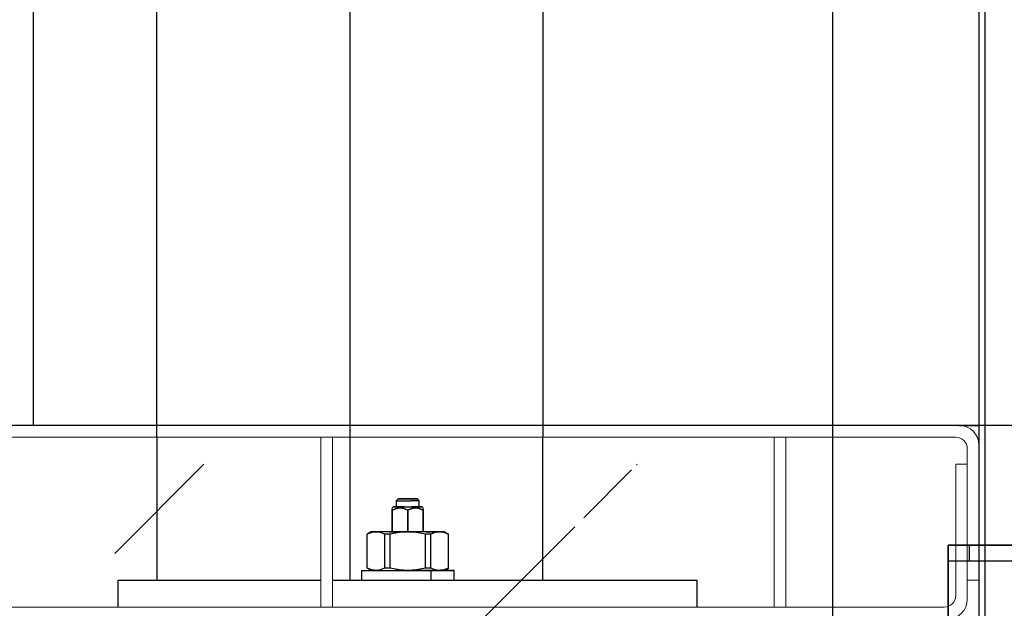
# Model space of a CAD drawing. Extents: x -805 to 3526, y -961 to 1039.
# Tile 348 of 471: x 1259.588 to 1259.843, y 37.311 to 37.463. Entities that reach past the tile are written whole.
import ezdxf
from ezdxf import colors
from ezdxf.entities.mleader import LeaderData, LeaderLine
from ezdxf.enums import TextEntityAlignment as Align
from ezdxf.math import Vec2, Vec3

# ---------------------------------------------------------------- set-up
doc = ezdxf.new("R2010")
doc.units = 0
doc.linetypes.add('AUSGEZOGEN', pattern=[2, 1, 1])
doc.layers.get('0').update_dxf_attribs({"color": 251})
for name, color, linetype, lineweight in [('STAHLKONSTRUKTION', 3, 'Continuous', 15), ('TTK-P-Treppe unten', 12, 'Continuous', 25), ('VA_NEUBAU_TXT_025', 12, 'Continuous', 25)]:
    doc.layers.add(name, color=color, linetype=linetype, lineweight=lineweight)
for name, color, linetype in [('TTK-P-Aufzug', 251, 'Continuous'), ('TTK-P-Bahnsteig', 12, 'Continuous'), ('TTK-P-TEXT', 12, 'AUSGEZOGEN'), ('TTK-P-Verm', 251, 'Continuous')]:
    doc.layers.add(name, color=color, linetype=linetype)
doc.styles.add('AKG DIN 6776', font='AKG_DIN67.TTF')
doc.styles.add('k_isocp', font='k_isocp.shx')
doc.dimstyles.new('TTK', dxfattribs={"dimtxt": 2.5, "dimasz": 2.5, "dimexe": 3.5, "dimexo": 0.1, "dimgap": 1, "dimtad": 1, "dimzin": 0, "dimtxsty": 'AKG DIN 6776', "dimblk": 'OBLIQUE', "dimcen": -0.09, "dimdle": 3, "dimclrd": 256, "dimclre": 256, "dimclrt": 256, "dimadec": 3, "dimazin": 0, "dimtfac": 1, "dimtofl": 0, "dimtmove": 0, "dimatfit": 3, "dimldrblk": 'OBLIQUE', "dimfxl": 7, "dimfxlon": 1, "dimtolj": 1, "dimtzin": 0, "dimlwd": -1, "dimlwe": -1, "dimarcsym": 0})
doc.dimstyles.new('TTK$6', dxfattribs={"dimtxt": 2.5, "dimasz": 2.5, "dimexe": 3.5, "dimexo": 0.1, "dimgap": 1, "dimtad": 1, "dimzin": 0, "dimtxsty": 'AKG DIN 6776', "dimblk": 'OBLIQUE', "dimcen": -0.09, "dimdle": 3, "dimse1": 1, "dimse2": 1, "dimclrd": 256, "dimclre": 256, "dimclrt": 256, "dimadec": 3, "dimazin": 0, "dimtfac": 1, "dimtofl": 0, "dimtmove": 0, "dimatfit": 3, "dimldrblk": 'OBLIQUE', "dimfxl": 7, "dimfxlon": 1, "dimtolj": 1, "dimtzin": 0, "dimlwd": -1, "dimlwe": -1, "dimarcsym": 0})

# ---------------------------------------------------------------- blocks, each defined once
blk = doc.blocks.new('_None')
blk = doc.blocks.new('_OBLIQUE')
at = {"color": 0, "linetype": 'ByBlock'}
blk.add_line((-0.5, -0.5), (0.5, 0.5), dxfattribs=at)
blk = doc.blocks.new('*D675')
at = {"layer": 'DEFPOINTS', "color": 0}
for p in [(1259.49808, 39.36615), (1249.0811, 36.9374), (1259.49808, 36.39133)]:
    blk.add_point(p, dxfattribs=at)
at = {"layer": 'TTK-P-Treppe unten'}
for p, q in [((1249.0811, 38.66615), (1249.0811, 39.71615)), ((1259.49808, 38.66615), (1259.49808, 39.71615)), ((1248.7811, 39.36615), (1259.79808, 39.36615))]:
    blk.add_line(p, q, dxfattribs=at)
at = {"layer": 'TTK-P-Treppe unten', "xscale": 0.25, "yscale": 0.25, "zscale": 0.25, "rotation": 180}
blk.add_blockref('_OBLIQUE', (1249.0811, 39.36615), dxfattribs=at)
at = {"layer": 'TTK-P-Treppe unten', "xscale": 0.25, "yscale": 0.25, "zscale": 0.25}
blk.add_blockref('_OBLIQUE', (1259.49808, 39.36615), dxfattribs=at)
at = {"layer": 'TTK-P-Treppe unten', "insert": (1254.28959, 39.6099), "char_height": 0.25, "attachment_point": 5, "style": 'AKG DIN 6776'}
blk.add_mtext('\\A1;10,42', dxfattribs=at)
blk = doc.blocks.new('*D645')
at = {"layer": 'DEFPOINTS', "color": 0}
for p in [(1259.79808, 39.34555), (1259.49808, 36.0331), (1259.79808, 36.0331)]:
    blk.add_point(p, dxfattribs=at)
at = {"layer": 'TTK-P-Verm'}
for p, q in [((1259.49808, 38.64555), (1259.49808, 39.69555)), ((1259.79808, 38.64555), (1259.79808, 39.69555)), ((1259.19808, 39.34555), (1260.09808, 39.34555))]:
    blk.add_line(p, q, dxfattribs=at)
at = {"layer": 'TTK-P-Verm', "xscale": 0.25, "yscale": 0.25, "zscale": 0.25, "rotation": 180}
blk.add_blockref('_OBLIQUE', (1259.49808, 39.34555), dxfattribs=at)
at = {"layer": 'TTK-P-Verm', "xscale": 0.25, "yscale": 0.25, "zscale": 0.25}
blk.add_blockref('_OBLIQUE', (1259.79808, 39.34555), dxfattribs=at)
at = {"layer": 'TTK-P-Verm', "insert": (1259.64808, 39.58688), "char_height": 0.25, "attachment_point": 5, "style": 'AKG DIN 6776', "bg_fill": 3, "box_fill_scale": 1.1, "bg_fill_color": 256, "bg_fill_true_color": 13158600, "bg_fill_transparency": 0}
blk.add_mtext('\\A1;30', dxfattribs=at)
blk = doc.blocks.new('*D644')
at = {"layer": 'DEFPOINTS', "color": 0}
for p in [(1262.49808, 39.34555), (1259.79808, 39.28428), (1262.49808, 35.72662)]:
    blk.add_point(p, dxfattribs=at)
at = {"layer": 'TTK-P-Treppe unten'}
for p, q in [((1259.79808, 39.29428), (1259.79808, 39.69555)), ((1262.49808, 38.64555), (1262.49808, 39.69555)), ((1259.49808, 39.34555), (1262.79808, 39.34555))]:
    blk.add_line(p, q, dxfattribs=at)
at = {"layer": 'TTK-P-Treppe unten', "xscale": 0.25, "yscale": 0.25, "zscale": 0.25, "rotation": 180}
blk.add_blockref('_OBLIQUE', (1259.79808, 39.34555), dxfattribs=at)
at = {"layer": 'TTK-P-Treppe unten', "xscale": 0.25, "yscale": 0.25, "zscale": 0.25}
blk.add_blockref('_OBLIQUE', (1262.49808, 39.34555), dxfattribs=at)
at = {"layer": 'TTK-P-Treppe unten', "insert": (1261.14808, 39.58943), "char_height": 0.25, "attachment_point": 5, "style": 'AKG DIN 6776', "bg_fill": 3, "box_fill_scale": 1.1, "bg_fill_color": 256, "bg_fill_true_color": 13158600, "bg_fill_transparency": 0}
blk.add_mtext('\\A1;2,70', dxfattribs=at)
blk = doc.blocks.new('HK-DIM-1-1-U')
at = {"flags": 128}
blk.add_lwpolyline([(0, 0, 0, 1.1676, 0), (0, 1.1676, 1.1676, 1.1676, 0)], format="xyseb", dxfattribs=at)
at = {"style": 'k_isocp'}
blk.add_attdef('HK_DIM_VAL', text='', height=2.5, dxfattribs=at).set_placement((0.331615, 2.72183), align=Align.CENTER)
blk = doc.blocks.new('*D545')
at = {"layer": 'DEFPOINTS', "color": 0}
for p in [(1259.60178, 37.47648), (1259.69912, 37.38741), (0.19804, 0.03958)]:
    blk.add_point(p, dxfattribs=at)
at = {"layer": 'TTK-P-Treppe unten', "insert": (1259.14553, 37.72036), "char_height": 0.25, "attachment_point": 5, "style": 'AKG DIN 6776'}
blk.add_mtext('\\A1;37,35', dxfattribs=at)
blk = doc.blocks.new('STS26_1000_2100 - STS26_1000_2100-V1-41')
for p, q in [((1255.12, 7357), (1255.12, 4932)), ((1256.62, 7357), (1256.62, 4951.22))]:
    blk.add_line(p, q)
blk = doc.blocks.new('Türwinkel 129 tief Meiler unten')
for p, q in [((-59.52, 460), (-257.52, 460)), ((-177.52, 460), (-59.52, 460)), ((-70.55, 452), (-70.55, 460)), ((-59.52, 459.52), (-59.52, 460)), ((-59.52, 459.52), (-59.52, 460)), ((-59.52, 459.52), (-59.52, 458.12)), ((-59.52, 458.12), (-59.52, 459.52)), ((-59.52, 458.12), (-59.52, 455.9)), ((-59.52, 455.9), (-59.52, 458.12)), ((-59.52, 455.9), (-59.52, 453)), ((-59.52, 453), (-59.52, 455.9)), ((-68.22, 452), (-123.31, 452)), ((-59.52, 452), (-74.52, 452)), ((-70.92, 452), (-72.02, 452)), ((-70.92, 452), (-72.02, 452)), ((-70.55, 452), (-70.92, 452)), ((-70.55, 452), (-70.92, 452)), ((-67.57, 452), (-68.22, 452)), ((-66.9, 452), (-67.57, 452)), ((-66.3, 452), (-66.9, 452)), ((-65.83, 452), (-66.3, 452)), ((-65.49, 452), (-65.83, 452)), ((-59.52, 453), (-59.52, 449.62)), ((-59.52, 449.62), (-59.52, 453)), ((-59.52, 449.62), (-59.52, 446)), ((-59.52, 446), (-59.52, 449.62)), ((-59.52, 446), (-59.52, 437.7)), ((-59.52, 446), (-59.52, 400)), ((-59.52, 400), (-59.52, 446))]:
    blk.add_line(p, q)

msp = doc.modelspace()

# ---------------------------------------------------------------- hatches: boundary and pattern name
at = {"layer": 'TTK-P-Aufzug'}
h = msp.add_hatch(dxfattribs=at)
h.set_pattern_fill('ANSI33', color=251, scale=0.025)
h.set_pattern_definition([(45, (1358.17037, 10.7206), (-0.1122532, 0.1122532), []), (45, (1358.28263, 10.7206), (-0.1122532, 0.1122532), [0.079375, -0.0396875])])
h.paths.add_polyline_path([(1262.79808, 32.11217), (1262.49808, 32.11217), (1262.49808, 36.44483), (1262.52008, 36.44483), (1262.52008, 36.48483), (1262.49808, 36.48483), (1262.49808, 37.39783), (1262.79808, 37.39783)])
h.paths.add_polyline_path([(1262.49808, 32.11217), (1262.79808, 32.11217), (1262.79808, 29.77483), (1259.49808, 29.77483), (1259.49808, 31.62483), (1259.79808, 31.62483), (1259.79808, 31.52483), (1259.77608, 31.52483), (1259.77608, 31.48483), (1259.79808, 31.48483), (1259.79808, 30.27483), (1262.49808, 30.27483)])
h.paths.add_polyline_path([(1259.79808, 35.27483), (1259.49808, 35.27483), (1259.49808, 36.53163), (1259.60008, 36.53163), (1259.60338, 37.34783), (1259.73008, 36.5376), (1259.73008, 36.38887), (1259.73137, 37.34783), (1259.74737, 37.34783), (1259.74608, 36.38887), (1259.74608, 36.53242), (1259.79808, 36.53242)])
h.paths.add_polyline_path([(1259.73008, 36.5376), (1259.60338, 37.34783), (1259.60464, 37.34783), (1259.67865, 37.34783), (1259.73375, 37.34783)], flags=17)
h.paths.add_polyline_path([(1259.49808, 36.58483), (1259.49808, 37.34783), (1259.60008, 37.34783), (1259.60008, 36.53163), (1259.49808, 36.53163)], flags=17)
h.paths.add_polyline_path([(1259.74608, 37.34783), (1259.79808, 37.34783), (1259.79808, 36.53242), (1259.74608, 36.53242)], flags=16)

# ---------------------------------------------------------------- linework, layer by layer
at = {"layer": 'STAHLKONSTRUKTION', "color": 251}
for p, q in [((1259.83102, 37.35783), (1259.50308, 37.35783)), ((1259.50408, 37.35483), (1259.83002, 37.35483)), ((1259.66555, 37.35483), (1259.66555, 37.31083)), ((1259.66855, 37.31083), (1259.66855, 37.35483)), ((1259.78602, 37.35483), (1259.78302, 37.35483)), ((1259.78302, 37.35483), (1259.78302, 37.31083)), ((1259.78602, 37.31083), (1259.78602, 37.35483)), ((1259.83302, 37.35183), (1259.83302, 37.31783)), ((1259.83602, 37.31783), (1259.83602, 37.35283)), ((1259.83302, 37.34783), (1259.83002, 37.34783)), ((1259.83002, 37.34783), (1259.83002, 37.31383)), ((1259.83302, 37.31283), (1259.83302, 37.34783)), ((1259.83302, 37.31783), (1259.83602, 37.31783)), ((1259.82702, 37.31083), (1259.50708, 37.31083)), ((1259.66555, 37.31083), (1259.66855, 37.31083)), ((1259.78302, 37.31083), (1259.78602, 37.31083))]:
    msp.add_line(p, q, dxfattribs=at)
for centre, radius, start, end in [((1259.83102, 37.35283), 0.005, 0, 90), ((1259.83002, 37.35183), 0.003, 0, 90), ((1259.82702, 37.31383), 0.003, 270, 0), ((1259.82802, 37.31283), 0.005, 270, 0)]:
    msp.add_arc(centre, radius, start, end, dxfattribs=at)
at = {"layer": 'TTK-P-Aufzug', "color": 251, "ltscale": 20}
for p, q in [((1259.67308, 41.22783), (1259.67308, 37.31783)), ((1259.62308, 37.35483), (1259.62308, 39.45983)), ((1259.72308, 39.45983), (1259.72308, 37.35483)), ((1259.79808, 37.60783), (1259.79808, 37.30783)), ((1262.79808, 37.35783), (1259.49808, 37.35783))]:
    msp.add_line(p, q, dxfattribs=at)
at = {"layer": 'TTK-P-Aufzug', "color": 251, "lineweight": 25}
for p, q in [((1259.59107, 39.45783), (1259.59107, 37.35783)), ((1259.83602, 39.45783), (1259.83602, 37.35783)), ((1259.79808, 37.35783), (1259.79308, 37.35783)), ((1259.83102, 37.35783), (1259.83602, 37.35783))]:
    msp.add_line(p, q, dxfattribs=at)
at = {"layer": 'TTK-P-Aufzug', "color": 251}
for p, q in [((1259.62308, 37.35483), (1259.62308, 37.31783)), ((1259.72308, 37.31783), (1259.72308, 37.35483)), ((1259.68558, 37.33883), (1259.68508, 37.33833)), ((1259.68567, 37.33883), (1259.68558, 37.33883)), ((1259.68558, 37.33883), (1259.68567, 37.33883)), ((1259.68567, 37.33883), (1259.68558, 37.33883)), ((1259.68567, 37.33883), (1259.68558, 37.33883)), ((1259.68592, 37.33883), (1259.68567, 37.33883)), ((1259.68567, 37.33883), (1259.68592, 37.33883)), ((1259.68592, 37.33883), (1259.68567, 37.33883)), ((1259.68592, 37.33883), (1259.68567, 37.33883)), ((1259.68632, 37.33883), (1259.68592, 37.33883)), ((1259.68592, 37.33883), (1259.68632, 37.33883)), ((1259.68632, 37.33883), (1259.68592, 37.33883)), ((1259.68632, 37.33883), (1259.68592, 37.33883)), ((1259.68683, 37.33883), (1259.68632, 37.33883)), ((1259.68632, 37.33883), (1259.68683, 37.33883)), ((1259.68683, 37.33883), (1259.68632, 37.33883)), ((1259.68683, 37.33883), (1259.68632, 37.33883)), ((1259.68744, 37.33883), (1259.68683, 37.33883)), ((1259.68683, 37.33883), (1259.68744, 37.33883)), ((1259.68744, 37.33883), (1259.68683, 37.33883)), ((1259.68744, 37.33883), (1259.68683, 37.33883)), ((1259.68808, 37.33883), (1259.68744, 37.33883)), ((1259.68744, 37.33883), (1259.68808, 37.33883)), ((1259.68808, 37.33883), (1259.68744, 37.33883)), ((1259.68808, 37.33883), (1259.68744, 37.33883)), ((1259.68808, 37.33883), (1259.68873, 37.33883)), ((1259.68808, 37.33883), (1259.68873, 37.33883)), ((1259.68873, 37.33883), (1259.68808, 37.33883)), ((1259.68873, 37.33883), (1259.68808, 37.33883)), ((1259.68873, 37.33883), (1259.68933, 37.33883)), ((1259.68933, 37.33883), (1259.68873, 37.33883)), ((1259.68873, 37.33883), (1259.68933, 37.33883)), ((1259.68873, 37.33883), (1259.68933, 37.33883)), ((1259.68933, 37.33883), (1259.68985, 37.33883)), ((1259.68985, 37.33883), (1259.68933, 37.33883)), ((1259.68933, 37.33883), (1259.68985, 37.33883)), ((1259.68933, 37.33883), (1259.68985, 37.33883)), ((1259.68985, 37.33883), (1259.69025, 37.33883)), ((1259.69025, 37.33883), (1259.68985, 37.33883)), ((1259.68985, 37.33883), (1259.69025, 37.33883)), ((1259.68985, 37.33883), (1259.69025, 37.33883)), ((1259.69025, 37.33883), (1259.6905, 37.33883)), ((1259.6905, 37.33883), (1259.69025, 37.33883)), ((1259.69025, 37.33883), (1259.6905, 37.33883)), ((1259.69025, 37.33883), (1259.6905, 37.33883)), ((1259.6905, 37.33883), (1259.69058, 37.33883)), ((1259.69058, 37.33883), (1259.6905, 37.33883)), ((1259.6905, 37.33883), (1259.69058, 37.33883)), ((1259.6905, 37.33883), (1259.69058, 37.33883)), ((1259.69108, 37.33833), (1259.69058, 37.33883)), ((1259.68439, 37.33683), (1259.68408, 37.33652)), ((1259.68408, 37.33638), (1259.68408, 37.3359)), ((1259.68408, 37.3359), (1259.68514, 37.33638)), ((1259.68514, 37.33638), (1259.68408, 37.3359)), ((1259.68408, 37.3359), (1259.68408, 37.33638)), ((1259.68408, 37.33033), (1259.68408, 37.3359)), ((1259.68408, 37.3359), (1259.68408, 37.33033)), ((1259.68439, 37.33683), (1259.68451, 37.33683)), ((1259.68439, 37.33683), (1259.68451, 37.33683)), ((1259.68451, 37.33683), (1259.68439, 37.33683)), ((1259.68439, 37.33683), (1259.68451, 37.33683)), ((1259.68451, 37.33683), (1259.68488, 37.33683)), ((1259.68451, 37.33683), (1259.68488, 37.33683)), ((1259.68488, 37.33683), (1259.68451, 37.33683)), ((1259.68451, 37.33683), (1259.68488, 37.33683)), ((1259.68488, 37.33683), (1259.68547, 37.33683)), ((1259.68488, 37.33683), (1259.68519, 37.33683)), ((1259.68547, 37.33683), (1259.68488, 37.33683)), ((1259.68488, 37.33683), (1259.68519, 37.33683)), ((1259.68519, 37.33833), (1259.68508, 37.33833)), ((1259.68508, 37.33833), (1259.68519, 37.33833)), ((1259.68519, 37.33833), (1259.68508, 37.33833)), ((1259.68508, 37.33833), (1259.68519, 37.33833)), ((1259.68508, 37.33833), (1259.68508, 37.33683)), ((1259.68519, 37.33683), (1259.68508, 37.33683)), ((1259.68508, 37.33683), (1259.68519, 37.33683)), ((1259.68519, 37.33683), (1259.68508, 37.33683)), ((1259.68508, 37.33683), (1259.68519, 37.33683)), ((1259.68514, 37.33638), (1259.68608, 37.33652)), ((1259.68608, 37.33652), (1259.68514, 37.33638)), ((1259.68519, 37.33833), (1259.68549, 37.33833)), ((1259.68519, 37.33833), (1259.68549, 37.33833)), ((1259.68519, 37.33683), (1259.68549, 37.33683)), ((1259.68549, 37.33683), (1259.68519, 37.33683)), ((1259.68547, 37.33683), (1259.68624, 37.33683)), ((1259.68624, 37.33683), (1259.68547, 37.33683)), ((1259.68549, 37.33833), (1259.68596, 37.33833)), ((1259.68549, 37.33833), (1259.68596, 37.33833)), ((1259.68549, 37.33683), (1259.68596, 37.33683)), ((1259.68596, 37.33683), (1259.68549, 37.33683)), ((1259.68596, 37.33833), (1259.68658, 37.33833)), ((1259.68596, 37.33833), (1259.68658, 37.33833)), ((1259.68596, 37.33683), (1259.68658, 37.33683)), ((1259.68658, 37.33683), (1259.68596, 37.33683)), ((1259.68608, 37.33652), (1259.68703, 37.33638)), ((1259.68703, 37.33638), (1259.68608, 37.33652)), ((1259.68624, 37.33683), (1259.68713, 37.33683)), ((1259.68713, 37.33683), (1259.68624, 37.33683)), ((1259.68658, 37.33833), (1259.68731, 37.33833)), ((1259.68658, 37.33833), (1259.68731, 37.33833)), ((1259.68658, 37.33683), (1259.68713, 37.33683)), ((1259.68713, 37.33683), (1259.68658, 37.33683)), ((1259.68703, 37.33638), (1259.68808, 37.3359)), ((1259.68808, 37.3359), (1259.68703, 37.33638)), ((1259.68713, 37.33683), (1259.68808, 37.33683)), ((1259.68713, 37.33683), (1259.68808, 37.33683)), ((1259.68731, 37.33833), (1259.68808, 37.33833)), ((1259.68731, 37.33833), (1259.68808, 37.33833)), ((1259.68808, 37.33833), (1259.68886, 37.33833)), ((1259.68808, 37.33833), (1259.68886, 37.33833)), ((1259.68808, 37.33683), (1259.68904, 37.33683)), ((1259.68808, 37.33683), (1259.68904, 37.33683)), ((1259.68808, 37.3359), (1259.68914, 37.33638)), ((1259.68914, 37.33638), (1259.68808, 37.3359)), ((1259.68808, 37.3359), (1259.68808, 37.33033)), ((1259.68808, 37.33033), (1259.68808, 37.3359)), ((1259.68958, 37.33833), (1259.68886, 37.33833)), ((1259.68958, 37.33833), (1259.68886, 37.33833)), ((1259.68904, 37.33683), (1259.68993, 37.33683)), ((1259.68958, 37.33683), (1259.68904, 37.33683)), ((1259.68904, 37.33683), (1259.68993, 37.33683)), ((1259.68958, 37.33683), (1259.68904, 37.33683)), ((1259.68914, 37.33638), (1259.69008, 37.33652)), ((1259.69008, 37.33652), (1259.68914, 37.33638)), ((1259.69021, 37.33833), (1259.68958, 37.33833)), ((1259.69021, 37.33833), (1259.68958, 37.33833)), ((1259.69021, 37.33683), (1259.68958, 37.33683)), ((1259.69021, 37.33683), (1259.68958, 37.33683)), ((1259.68993, 37.33683), (1259.6907, 37.33683)), ((1259.6907, 37.33683), (1259.68993, 37.33683)), ((1259.69008, 37.33652), (1259.69103, 37.33638)), ((1259.69103, 37.33638), (1259.69008, 37.33652)), ((1259.69068, 37.33833), (1259.69021, 37.33833)), ((1259.69068, 37.33833), (1259.69021, 37.33833)), ((1259.69068, 37.33683), (1259.69021, 37.33683)), ((1259.69068, 37.33683), (1259.69021, 37.33683)), ((1259.69098, 37.33833), (1259.69068, 37.33833)), ((1259.69098, 37.33833), (1259.69068, 37.33833)), ((1259.69098, 37.33683), (1259.69068, 37.33683)), ((1259.69098, 37.33683), (1259.69068, 37.33683)), ((1259.6907, 37.33683), (1259.69129, 37.33683)), ((1259.69129, 37.33683), (1259.6907, 37.33683)), ((1259.69098, 37.33833), (1259.69108, 37.33833)), ((1259.69108, 37.33833), (1259.69098, 37.33833)), ((1259.69098, 37.33833), (1259.69108, 37.33833)), ((1259.69108, 37.33833), (1259.69098, 37.33833)), ((1259.69098, 37.33683), (1259.69108, 37.33683)), ((1259.69108, 37.33683), (1259.69098, 37.33683)), ((1259.69098, 37.33683), (1259.69129, 37.33683)), ((1259.69098, 37.33683), (1259.69129, 37.33683)), ((1259.69098, 37.33683), (1259.69108, 37.33683)), ((1259.69108, 37.33683), (1259.69098, 37.33683)), ((1259.69103, 37.33638), (1259.69208, 37.3359)), ((1259.69208, 37.3359), (1259.69103, 37.33638)), ((1259.69108, 37.33683), (1259.69108, 37.33833)), ((1259.69129, 37.33683), (1259.69165, 37.33683)), ((1259.69129, 37.33683), (1259.69165, 37.33683)), ((1259.69129, 37.33683), (1259.69165, 37.33683)), ((1259.69165, 37.33683), (1259.69129, 37.33683)), ((1259.69165, 37.33683), (1259.69178, 37.33683)), ((1259.69178, 37.33683), (1259.69165, 37.33683)), ((1259.69165, 37.33683), (1259.69178, 37.33683)), ((1259.69178, 37.33683), (1259.69165, 37.33683)), ((1259.69208, 37.33652), (1259.69178, 37.33683)), ((1259.69208, 37.3359), (1259.69208, 37.33638)), ((1259.69208, 37.33638), (1259.69208, 37.3359)), ((1259.69208, 37.3359), (1259.69208, 37.33033)), ((1259.69208, 37.33033), (1259.69208, 37.3359)), ((1259.67858, 37.33033), (1259.67754, 37.32972)), ((1259.67858, 37.33033), (1259.67754, 37.32972)), ((1259.67756, 37.32972), (1259.67754, 37.32972)), ((1259.67754, 37.32972), (1259.67756, 37.32972)), ((1259.67756, 37.32972), (1259.67754, 37.32972)), ((1259.67754, 37.32972), (1259.67756, 37.32972)), ((1259.67754, 37.32093), (1259.67754, 37.32972)), ((1259.67754, 37.32093), (1259.67754, 37.32972)), ((1259.67874, 37.33018), (1259.67756, 37.32972)), ((1259.67874, 37.33018), (1259.67756, 37.32972)), ((1259.67756, 37.32093), (1259.67756, 37.32972)), ((1259.67756, 37.32093), (1259.67756, 37.32972)), ((1259.67891, 37.33033), (1259.67858, 37.33033)), ((1259.67858, 37.33033), (1259.67891, 37.33033)), ((1259.67858, 37.33033), (1259.67891, 37.33033)), ((1259.67858, 37.33033), (1259.67891, 37.33033)), ((1259.67986, 37.33033), (1259.67874, 37.33018)), ((1259.67986, 37.33033), (1259.67874, 37.33018)), ((1259.67986, 37.33033), (1259.67891, 37.33033)), ((1259.67891, 37.33033), (1259.67986, 37.33033)), ((1259.67891, 37.33033), (1259.67986, 37.33033)), ((1259.67986, 37.33033), (1259.67891, 37.33033)), ((1259.68137, 37.33033), (1259.67986, 37.33033)), ((1259.68097, 37.33018), (1259.67986, 37.33033)), ((1259.68097, 37.33018), (1259.67986, 37.33033)), ((1259.67986, 37.33033), (1259.68137, 37.33033)), ((1259.67986, 37.33033), (1259.68137, 37.33033)), ((1259.68137, 37.33033), (1259.67986, 37.33033)), ((1259.68215, 37.32972), (1259.68097, 37.33018)), ((1259.68215, 37.32972), (1259.68097, 37.33018)), ((1259.68333, 37.33033), (1259.68137, 37.33033)), ((1259.68333, 37.33033), (1259.68137, 37.33033)), ((1259.68259, 37.32972), (1259.68215, 37.32972)), ((1259.68215, 37.32093), (1259.68215, 37.32972)), ((1259.68259, 37.32972), (1259.68215, 37.32972)), ((1259.68215, 37.32093), (1259.68215, 37.32972)), ((1259.68304, 37.32972), (1259.68259, 37.32972)), ((1259.68304, 37.32972), (1259.68259, 37.32972)), ((1259.6835, 37.32972), (1259.68304, 37.32972)), ((1259.6835, 37.32972), (1259.68304, 37.32972)), ((1259.68563, 37.33033), (1259.68333, 37.33033)), ((1259.68333, 37.33033), (1259.68563, 37.33033)), ((1259.68585, 37.33018), (1259.6835, 37.32972)), ((1259.68585, 37.33018), (1259.6835, 37.32972)), ((1259.6835, 37.32093), (1259.6835, 37.32972)), ((1259.6835, 37.32093), (1259.6835, 37.32972)), ((1259.68808, 37.33033), (1259.68563, 37.33033)), ((1259.68563, 37.33033), (1259.68808, 37.33033)), ((1259.68808, 37.33033), (1259.68585, 37.33018)), ((1259.68808, 37.33033), (1259.68585, 37.33018)), ((1259.69054, 37.33033), (1259.68808, 37.33033)), ((1259.69032, 37.33018), (1259.68808, 37.33033)), ((1259.69032, 37.33018), (1259.68808, 37.33033)), ((1259.68808, 37.33033), (1259.69054, 37.33033)), ((1259.69267, 37.32972), (1259.69032, 37.33018)), ((1259.69267, 37.32972), (1259.69032, 37.33018)), ((1259.69283, 37.33033), (1259.69054, 37.33033)), ((1259.69283, 37.33033), (1259.69054, 37.33033)), ((1259.69313, 37.32972), (1259.69267, 37.32972)), ((1259.69267, 37.32093), (1259.69267, 37.32972)), ((1259.69313, 37.32972), (1259.69267, 37.32972)), ((1259.69267, 37.32093), (1259.69267, 37.32972)), ((1259.6948, 37.33033), (1259.69283, 37.33033)), ((1259.69283, 37.33033), (1259.6948, 37.33033)), ((1259.69358, 37.32972), (1259.69313, 37.32972)), ((1259.69358, 37.32972), (1259.69313, 37.32972)), ((1259.69402, 37.32972), (1259.69358, 37.32972)), ((1259.69402, 37.32972), (1259.69358, 37.32972)), ((1259.6952, 37.33018), (1259.69402, 37.32972)), ((1259.6952, 37.33018), (1259.69402, 37.32972)), ((1259.69402, 37.32093), (1259.69402, 37.32972)), ((1259.69402, 37.32093), (1259.69402, 37.32972)), ((1259.69631, 37.33033), (1259.6948, 37.33033)), ((1259.69631, 37.33033), (1259.6948, 37.33033)), ((1259.69631, 37.33033), (1259.6948, 37.33033)), ((1259.6948, 37.33033), (1259.69631, 37.33033)), ((1259.69631, 37.33033), (1259.6952, 37.33018)), ((1259.69631, 37.33033), (1259.6952, 37.33018)), ((1259.69726, 37.33033), (1259.69631, 37.33033)), ((1259.69726, 37.33033), (1259.69631, 37.33033)), ((1259.69743, 37.33018), (1259.69631, 37.33033)), ((1259.69743, 37.33018), (1259.69631, 37.33033)), ((1259.69726, 37.33033), (1259.69631, 37.33033)), ((1259.69631, 37.33033), (1259.69726, 37.33033)), ((1259.69726, 37.33033), (1259.69758, 37.33033)), ((1259.69758, 37.33033), (1259.69726, 37.33033)), ((1259.69758, 37.33033), (1259.69726, 37.33033)), ((1259.69758, 37.33033), (1259.69726, 37.33033)), ((1259.69861, 37.32972), (1259.69743, 37.33018)), ((1259.69861, 37.32972), (1259.69743, 37.33018)), ((1259.69758, 37.33033), (1259.69863, 37.32972)), ((1259.69758, 37.33033), (1259.69863, 37.32972)), ((1259.69861, 37.32972), (1259.69863, 37.32972)), ((1259.69863, 37.32972), (1259.69861, 37.32972)), ((1259.69861, 37.32093), (1259.69861, 37.32972)), ((1259.69861, 37.32972), (1259.69863, 37.32972)), ((1259.69863, 37.32972), (1259.69861, 37.32972)), ((1259.69861, 37.32093), (1259.69861, 37.32972)), ((1259.69863, 37.32093), (1259.69863, 37.32972)), ((1259.69863, 37.32093), (1259.69863, 37.32972)), ((1259.67756, 37.32093), (1259.67754, 37.32093)), ((1259.67754, 37.32093), (1259.67756, 37.32093)), ((1259.67756, 37.32093), (1259.67754, 37.32093)), ((1259.67754, 37.32093), (1259.67756, 37.32093)), ((1259.67858, 37.32033), (1259.67754, 37.32093)), ((1259.67858, 37.32033), (1259.67754, 37.32093)), ((1259.67874, 37.32048), (1259.67756, 37.32093)), ((1259.67874, 37.32048), (1259.67756, 37.32093)), ((1259.68215, 37.32093), (1259.68097, 37.32048)), ((1259.68215, 37.32093), (1259.68097, 37.32048)), ((1259.68259, 37.32093), (1259.68215, 37.32093)), ((1259.68259, 37.32093), (1259.68215, 37.32093)), ((1259.68304, 37.32093), (1259.68259, 37.32093)), ((1259.68304, 37.32093), (1259.68259, 37.32093)), ((1259.6835, 37.32093), (1259.68304, 37.32093)), ((1259.6835, 37.32093), (1259.68304, 37.32093)), ((1259.68585, 37.32048), (1259.6835, 37.32093)), ((1259.68585, 37.32048), (1259.6835, 37.32093)), ((1259.69267, 37.32093), (1259.69032, 37.32048)), ((1259.69267, 37.32093), (1259.69032, 37.32048)), ((1259.69313, 37.32093), (1259.69267, 37.32093)), ((1259.69313, 37.32093), (1259.69267, 37.32093)), ((1259.69358, 37.32093), (1259.69313, 37.32093)), ((1259.69358, 37.32093), (1259.69313, 37.32093)), ((1259.69402, 37.32093), (1259.69358, 37.32093)), ((1259.69402, 37.32093), (1259.69358, 37.32093)), ((1259.6952, 37.32048), (1259.69402, 37.32093)), ((1259.6952, 37.32048), (1259.69402, 37.32093)), ((1259.69861, 37.32093), (1259.69743, 37.32048)), ((1259.69861, 37.32093), (1259.69743, 37.32048)), ((1259.69758, 37.32033), (1259.69863, 37.32093)), ((1259.69758, 37.32033), (1259.69863, 37.32093)), ((1259.69861, 37.32093), (1259.69863, 37.32093)), ((1259.69863, 37.32093), (1259.69861, 37.32093)), ((1259.69861, 37.32093), (1259.69863, 37.32093)), ((1259.69863, 37.32093), (1259.69861, 37.32093)), ((1259.67608, 37.32033), (1259.67649, 37.32033)), ((1259.67608, 37.32033), (1259.67649, 37.32033)), ((1259.67608, 37.32033), (1259.67608, 37.31783)), ((1259.67649, 37.32033), (1259.67769, 37.32033)), ((1259.67649, 37.32033), (1259.67769, 37.32033)), ((1259.67769, 37.32033), (1259.6796, 37.32033)), ((1259.67769, 37.32033), (1259.6796, 37.32033)), ((1259.6796, 37.32036), (1259.67874, 37.32048)), ((1259.6796, 37.32036), (1259.67874, 37.32048)), ((1259.6796, 37.32033), (1259.68208, 37.32033)), ((1259.6796, 37.32033), (1259.68208, 37.32033)), ((1259.68097, 37.32048), (1259.67986, 37.32033)), ((1259.68097, 37.32048), (1259.67986, 37.32033)), ((1259.68208, 37.32033), (1259.68498, 37.32033)), ((1259.68208, 37.32033), (1259.68498, 37.32033)), ((1259.68808, 37.32033), (1259.68498, 37.32033)), ((1259.68498, 37.32033), (1259.68808, 37.32033)), ((1259.68808, 37.32033), (1259.68585, 37.32048)), ((1259.68808, 37.32033), (1259.68585, 37.32048)), ((1259.69032, 37.32048), (1259.68808, 37.32033)), ((1259.69032, 37.32048), (1259.68808, 37.32033)), ((1259.69119, 37.32033), (1259.68808, 37.32033)), ((1259.68808, 37.32033), (1259.69119, 37.32033)), ((1259.69408, 37.32033), (1259.69119, 37.32033)), ((1259.69119, 37.32033), (1259.69408, 37.32033)), ((1259.69657, 37.32033), (1259.69408, 37.32033)), ((1259.69408, 37.32033), (1259.69657, 37.32033)), ((1259.69408, 37.32033), (1259.69408, 37.31783)), ((1259.69631, 37.32033), (1259.6952, 37.32048)), ((1259.69631, 37.32033), (1259.6952, 37.32048)), ((1259.69743, 37.32048), (1259.69657, 37.32036)), ((1259.69743, 37.32048), (1259.69657, 37.32036)), ((1259.69848, 37.32033), (1259.69657, 37.32033)), ((1259.69657, 37.32033), (1259.69848, 37.32033)), ((1259.69968, 37.32033), (1259.69848, 37.32033)), ((1259.69848, 37.32033), (1259.69968, 37.32033)), ((1259.70008, 37.32033), (1259.69968, 37.32033)), ((1259.69968, 37.32033), (1259.70008, 37.32033)), ((1259.70008, 37.31783), (1259.70008, 37.32033)), ((1259.61308, 37.31783), (1259.66555, 37.31783)), ((1259.61308, 37.31083), (1259.61308, 37.31783)), ((1259.66855, 37.31783), (1259.74808, 37.31783)), ((1259.74808, 37.31783), (1259.76308, 37.31783)), ((1259.76308, 37.31083), (1259.76308, 37.31783))]:
    msp.add_line(p, q, dxfattribs=at)

# ---------------------------------------------------------------- block references
for name, p, xscale, yscale, zscale in [('STS26_1000_2100 - STS26_1000_2100-V1-41', (1261.09264, 31.63483), -0.001, 0.001, 0.001), ('Türwinkel 129 tief Meiler unten', (1259.79832, 37.09683), -0.0005, 0.0005, 0.0005)]:
    msp.add_blockref(name, p, dxfattribs=dict(at, xscale=xscale, yscale=yscale, zscale=zscale))

# ---------------------------------------------------------------- dimensions: what is measured, and where the dimension line sits
at = {"layer": 'TTK-P-Treppe unten', "color": 251}
dim = msp.add_linear_dim(base=(1259.49808, 39.36615), p1=(1249.0811, 36.9374), p2=(1259.49808, 36.39133), dimstyle='TTK', override={"dimscale": 0, "dimtmove": 0}, dxfattribs=at)
dim.commit()
dim.dimension.update_dxf_attribs({"geometry": '*D675', "text_midpoint": (1254.28959, 39.36615), "dimtype": 160})

# ---------------------------------------------------------------- leaders
at = {"layer": 'TTK-P-TEXT', "color": 251}
ml = msp.add_multileader_mtext('Standard', dxfattribs=at)
ml.set_content('\\A1;Bodenaustausch\\PFSS-Material nach ZTV SoB-StB20\\Pder Körnung 0/32 bis 0/45', color=256, style='AKG DIN 6776')
ml.set_leader_properties(color=162)
ml.set_arrow_properties(name='NONE')
ml.build(insert=Vec2(0, 0))
ml.multileader.update_dxf_attribs({"dogleg_length": 3, "arrow_head_size": 0.3, "scale": 0.1})
ctx = ml.context
ctx.base_point, ctx.scale, ctx.char_height, ctx.arrow_head_size, ctx.landing_gap_size, ctx.plane_origin = Vec3(1257.31095, 38.94649), 0.1, 0.25, 0.3, 0.1, Vec3(1256.0166, 38.38546)
notes = []
notes.append((ctx, [(0, (1, 1, 0), (1257.01095, 38.98212), (1, 0), 0.3, [(0, [(1256.0166, 38.38546)], 0, [])])]))
ctx.mtext.insert, ctx.mtext.flow_direction = Vec3(1257.41095, 39.10712), 5
for ctx, leaders in notes:
    for number, flags, end, landing, length, lines in leaders:
        leader = LeaderData()
        leader.index, (leader.has_last_leader_line, leader.has_dogleg_vector, leader.attachment_direction) = number, flags
        leader.last_leader_point, leader.dogleg_vector, leader.dogleg_length = Vec3(end), Vec3(landing), length
        for number, points, colour, breaks in lines:
            line = LeaderLine()
            line.index, line.vertices, line.color, line.breaks = number, Vec3.list(points), colors.encode_raw_color(colour), breaks
            leader.lines.append(line)
        ctx.leaders.append(leader)

# ---------------------------------------------------------------- next in the draw order: dimensions: what is measured, and where the dimension line sits
at = {"layer": 'TTK-P-Verm', "color": 251}
dim = msp.add_linear_dim(base=(1259.79808, 39.34555), p1=(1259.49808, 36.0331), p2=(1259.79808, 36.0331), dimstyle='TTK', override={"dimscale": 0, "dimdec": 0, "dimlfac": 100, "dimtmove": 2, "dimtfill": 1}, dxfattribs=at)
dim.commit()
dim.dimension.update_dxf_attribs({"geometry": '*D645', "text_midpoint": (1259.64808, 39.58688), "dimtype": 160})

# ---------------------------------------------------------------- next in the draw order: dimensions: what is measured, and where the dimension line sits
at = {"layer": 'TTK-P-Treppe unten', "color": 251}
dim = msp.add_linear_dim(base=(1262.49808, 39.34555), p1=(1259.79808, 39.28428), p2=(1262.49808, 35.72662), dimstyle='TTK', override={"dimscale": 0, "dimtmove": 0, "dimtfill": 1}, dxfattribs=at)
dim.commit()
dim.dimension.update_dxf_attribs({"geometry": '*D644', "text_midpoint": (1261.14808, 39.34555), "dimtype": 160})

# ---------------------------------------------------------------- next in the draw order: linework, layer by layer
at = {"layer": 'TTK-P-Bahnsteig', "color": 251}
msp.add_circle((473.78511, 39.13225), 1000, dxfattribs=at)

# ---------------------------------------------------------------- next in the draw order: block references
at = {"layer": 'VA_NEUBAU_TXT_025', "color": 251, "xscale": 0.1905150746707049, "yscale": 0.1905150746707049, "zscale": 0.1905150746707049}
msp.add_blockref('HK-DIM-1-1-U', (1259.50108, 37.34783), dxfattribs=at)

# ---------------------------------------------------------------- next in the draw order: dimensions: what is measured, and where the dimension line sits
at = {"layer": 'TTK-P-Treppe unten', "color": 251}
dim = msp.add_ordinate_dim(feature_location=(1259.69912, 37.38741), offset=(-0.09735, 0.08907), dtype=0, origin=(0.19804, 0.03958), dimstyle='TTK$6', override={"dimscale": 0}, dxfattribs=at)
dim.commit()
dim.dimension.update_dxf_attribs({"geometry": '*D545', "text_midpoint": (1259.14553, 37.72036)})

doc.saveas('drawing.dxf')
